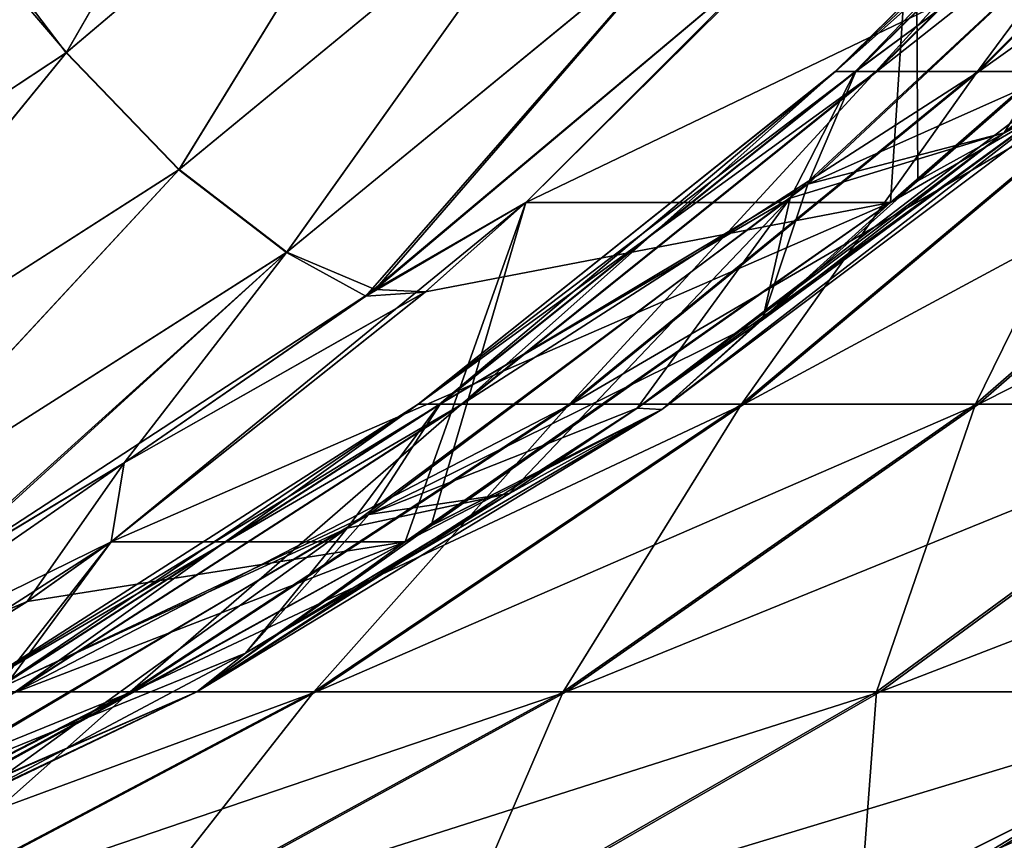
# Model space of a CAD drawing. Header units: millimetres. Extents: x -39.5 to 39.5, y -2 to 94.9.
# Tile 352 of 656: x 32.5 to 33.6, y -1.4 to -0.5. Entities that reach past the tile are written whole.
import ezdxf

# ---------------------------------------------------------------- set-up
doc = ezdxf.new("R2010")
doc.units = ezdxf.units.MM
doc.header["$LTSCALE"] = 65.185185
for name, color, linetype in [('231', 7, 'CONTINUOUS'), ('264', 7, 'CONTINUOUS'), ('265', 7, 'CONTINUOUS'), ('266', 7, 'CONTINUOUS'), ('364', 7, 'CONTINUOUS'), ('365', 7, 'CONTINUOUS'), ('378', 7, 'CONTINUOUS'), ('379', 7, 'CONTINUOUS'), ('605', 7, 'CONTINUOUS'), ('801', 7, 'CONTINUOUS')]:
    doc.layers.add(name, color=color, linetype=linetype)

msp = doc.modelspace()

# ---------------------------------------------------------------- linework, layer by layer
at = {"layer": '231', "linetype": 'Continuous'}
for points in [[(33.469, -0.3106, 14.4964), (33.3351, -0.4469, 14.4394), (33.0453, -0.7342, 14.2481), (33.469, -0.3106, 14.4964)], [(33.4414, -0.7343, 13.2914), (33.469, -0.3106, 14.4964), (33.0453, -0.7342, 14.2481), (33.4414, -0.7343, 13.2914)], [(33.0453, -0.7342, -14.2481), (33.3351, -0.4469, -14.4394), (33.469, -0.3106, -14.4964), (33.0453, -0.7342, -14.2481)], [(33.9264, -0.3107, -13.3908), (33.0453, -0.7342, -14.2481), (33.469, -0.3106, -14.4964), (33.9264, -0.3107, -13.3908)], [(33.4414, -0.7343, -13.2914), (33.0453, -0.7342, -14.2481), (33.9264, -0.3107, -13.3908), (33.4414, -0.7343, -13.2914)], [(33.4711, -0.7109, 13.2975), (33.469, -0.3106, 14.4964), (33.4414, -0.7343, 13.2914), (33.4711, -0.7109, 13.2975)], [(33.4711, -0.7109, -13.2975), (33.4414, -0.7343, -13.2914), (33.9264, -0.3107, -13.3908), (33.4711, -0.7109, -13.2975)], [(33.9264, -0.3107, 13.3908), (33.469, -0.3106, 14.4964), (33.4711, -0.7109, 13.2975), (33.9264, -0.3107, 13.3908)], [(32.9141, -1.1032, 13.1816), (33.0453, -0.7342, 14.2481), (32.5948, -1.103, 13.9532), (32.9141, -1.1032, 13.1816)], [(32.5948, -1.103, 13.9532), (33.0453, -0.7342, 14.2481), (32.9361, -0.8316, 14.1763), (32.5948, -1.103, 13.9532)], [(32.9363, -0.8315, -14.1765), (33.4414, -0.7343, -13.2914), (32.5948, -1.103, -13.9532), (32.9363, -0.8315, -14.1765)], [(32.5948, -1.103, -13.9532), (33.4414, -0.7343, -13.2914), (32.9141, -1.1032, -13.1816), (32.5948, -1.103, -13.9532)], [(32.9426, -1.0854, 13.1876), (33.0453, -0.7342, 14.2481), (32.9141, -1.1032, 13.1816), (32.9426, -1.0854, 13.1876)], [(32.9141, -1.1032, -13.1816), (33.4414, -0.7343, -13.2914), (32.9427, -1.0853, -13.1876), (32.9141, -1.1032, -13.1816)], [(33.0453, -0.7342, -14.2481), (33.4414, -0.7343, -13.2914), (32.9363, -0.8315, -14.1765), (33.0453, -0.7342, -14.2481)], [(33.4414, -0.7343, 13.2914), (33.0453, -0.7342, 14.2481), (32.9426, -1.0854, 13.1876), (33.4414, -0.7343, 13.2914)], [(32.3514, -1.4128, 13.0617), (32.5948, -1.103, 13.9532), (32.1119, -1.4129, 13.6397), (32.3514, -1.4128, 13.0617)], [(32.1119, -1.4129, 13.6397), (32.5948, -1.103, 13.9532), (32.503, -1.1682, 13.8933), (32.1119, -1.4129, 13.6397)], [(32.5036, -1.1679, -13.8937), (32.9141, -1.1032, -13.1816), (32.112, -1.4128, -13.6397), (32.5036, -1.1679, -13.8937)], [(32.112, -1.4128, -13.6397), (32.9141, -1.1032, -13.1816), (32.3514, -1.4128, -13.0617), (32.112, -1.4128, -13.6397)], [(32.3756, -1.4011, 13.0669), (32.5948, -1.103, 13.9532), (32.3514, -1.4128, 13.0617), (32.3756, -1.4011, 13.0669)], [(32.3514, -1.4128, -13.0617), (32.9141, -1.1032, -13.1816), (32.3756, -1.4011, -13.0669), (32.3514, -1.4128, -13.0617)], [(32.9141, -1.1032, 13.1816), (32.5948, -1.103, 13.9532), (32.3756, -1.4011, 13.0669), (32.9141, -1.1032, 13.1816)], [(32.5948, -1.103, -13.9532), (32.9141, -1.1032, -13.1816), (32.5036, -1.1679, -13.8937), (32.5948, -1.103, -13.9532)]]:
    msp.add_3dface(points, dxfattribs=at)
at = {"layer": '264', "linetype": 'Continuous'}
for points in [[(33.4038, -0.592, -11.3663), (33.8158, -0.1857, -11.3325), (33.3814, -0.592, -10.688), (33.4038, -0.592, -11.3663)], [(33.3814, -0.592, -10.688), (33.8158, -0.1857, -11.3325), (33.7948, -0.1857, -10.6947), (33.3814, -0.592, -10.688)], [(33.3814, -0.592, -10.688), (33.7948, -0.1857, -10.6947), (33.4256, -0.592, -10.0108), (33.3814, -0.592, -10.688)], [(33.8158, -0.1857, -11.3325), (33.4038, -0.592, -11.3663), (33.7879, -0.3054, -11.9854), (33.8158, -0.1857, -11.3325)], [(33.4256, -0.592, -10.0108), (33.7948, -0.1857, -10.6947), (33.8364, -0.1857, -10.0579), (33.4256, -0.592, -10.0108)], [(33.4256, -0.592, -10.0108), (33.8364, -0.1857, -10.0579), (33.5359, -0.592, -9.3411), (33.4256, -0.592, -10.0108)], [(33.5359, -0.592, -9.3411), (33.8364, -0.1857, -10.0579), (33.94, -0.1857, -9.4282), (33.5359, -0.592, -9.3411)], [(33.5359, -0.592, -9.3411), (33.94, -0.1857, -9.4282), (33.7112, -0.592, -8.6854), (33.5359, -0.592, -9.3411)], [(33.6653, -0.5746, -12.6949), (33.7879, -0.3054, -11.9854), (33.3518, -0.7144, -12.0648), (33.6653, -0.5746, -12.6949)], [(33.7879, -0.3054, -11.9854), (33.4038, -0.592, -11.3663), (33.3518, -0.7144, -12.0648), (33.7879, -0.3054, -11.9854)], [(33.6653, -0.5746, -12.6949), (33.3518, -0.7144, -12.0648), (33.5651, -0.6586, -12.6939), (33.6653, -0.5746, -12.6949)], [(32.9521, -0.9534, -11.4034), (33.4038, -0.592, -11.3663), (32.9283, -0.9534, -10.6807), (32.9521, -0.9534, -11.4034)], [(32.9283, -0.9534, -10.6807), (33.4038, -0.592, -11.3663), (33.3814, -0.592, -10.688), (32.9283, -0.9534, -10.6807)], [(32.9283, -0.9534, -10.6807), (33.3814, -0.592, -10.688), (32.9753, -0.9534, -9.9591), (32.9283, -0.9534, -10.6807)], [(33.4038, -0.592, -11.3663), (32.9521, -0.9534, -11.4034), (33.3518, -0.7144, -12.0648), (33.4038, -0.592, -11.3663)], [(32.9753, -0.9534, -9.9591), (33.3814, -0.592, -10.688), (33.4256, -0.592, -10.0108), (32.9753, -0.9534, -9.9591)], [(32.9753, -0.9534, -9.9591), (33.4256, -0.592, -10.0108), (33.0928, -0.9534, -9.2456), (32.9753, -0.9534, -9.9591)], [(33.0928, -0.9534, -9.2456), (33.4256, -0.592, -10.0108), (33.5359, -0.592, -9.3411), (33.0928, -0.9534, -9.2456)], [(33.0928, -0.9534, -9.2456), (33.5359, -0.592, -9.3411), (33.2796, -0.9534, -8.547), (33.0928, -0.9534, -9.2456)], [(33.2796, -0.9534, -8.547), (33.5359, -0.592, -9.3411), (33.7112, -0.592, -8.6854), (33.2796, -0.9534, -8.547)], [(33.2796, -0.9534, -8.547), (33.7112, -0.592, -8.6854), (33.5339, -0.9534, -7.8701), (33.2796, -0.9534, -8.547)], [(33.5339, -0.9534, -7.8701), (33.7112, -0.592, -8.6854), (33.9498, -0.592, -8.0501), (33.5339, -0.9534, -7.8701)], [(33.5339, -0.9534, -7.8701), (33.9498, -0.592, -8.0501), (33.8532, -0.9534, -7.2213), (33.5339, -0.9534, -7.8701)], [(33.5651, -0.6586, -12.6939), (33.3518, -0.7144, -12.0648), (33.3023, -0.8618, -12.6902), (33.5651, -0.6586, -12.6939)], [(33.3518, -0.7144, -12.0648), (32.9521, -0.9534, -11.4034), (32.8749, -1.0733, -12.1516), (33.3518, -0.7144, -12.0648)], [(33.3518, -0.7144, -12.0648), (32.8749, -1.0733, -12.1516), (33.3023, -0.8618, -12.6902), (33.3518, -0.7144, -12.0648)], [(33.3023, -0.8618, -12.6902), (32.8749, -1.0733, -12.1516), (33.1664, -0.9579, -12.6877), (33.3023, -0.8618, -12.6902)], [(32.4655, -1.2659, -11.4434), (32.9521, -0.9534, -11.4034), (32.4402, -1.2659, -10.6728), (32.4655, -1.2659, -11.4434)], [(32.4402, -1.2659, -10.6728), (32.9521, -0.9534, -11.4034), (32.9283, -0.9534, -10.6807), (32.4402, -1.2659, -10.6728)], [(32.4402, -1.2659, -10.6728), (32.9283, -0.9534, -10.6807), (32.4904, -1.2659, -9.9035), (32.4402, -1.2659, -10.6728)], [(32.9521, -0.9534, -11.4034), (32.4655, -1.2659, -11.4434), (32.8749, -1.0733, -12.1516), (32.9521, -0.9534, -11.4034)], [(32.4904, -1.2659, -9.9035), (32.9283, -0.9534, -10.6807), (32.9753, -0.9534, -9.9591), (32.4904, -1.2659, -9.9035)], [(32.4904, -1.2659, -9.9035), (32.9753, -0.9534, -9.9591), (32.6156, -1.2659, -9.1428), (32.4904, -1.2659, -9.9035)], [(32.6156, -1.2659, -9.1428), (32.9753, -0.9534, -9.9591), (33.0928, -0.9534, -9.2456), (32.6156, -1.2659, -9.1428)], [(32.6156, -1.2659, -9.1428), (33.0928, -0.9534, -9.2456), (32.8148, -1.2659, -8.398), (32.6156, -1.2659, -9.1428)], [(32.8148, -1.2659, -8.398), (33.0928, -0.9534, -9.2456), (33.2796, -0.9534, -8.547), (32.8148, -1.2659, -8.398)], [(32.8148, -1.2659, -8.398), (33.2796, -0.9534, -8.547), (33.0859, -1.2659, -7.6763), (32.8148, -1.2659, -8.398)], [(33.1664, -0.9579, -12.6877), (32.8749, -1.0733, -12.1516), (33.0274, -1.0505, -12.6847), (33.1664, -0.9579, -12.6877)], [(33.0859, -1.2659, -7.6763), (33.2796, -0.9534, -8.547), (33.5339, -0.9534, -7.8701), (33.0859, -1.2659, -7.6763)], [(33.0859, -1.2659, -7.6763), (33.5339, -0.9534, -7.8701), (33.4263, -1.2659, -6.9845), (33.0859, -1.2659, -7.6763)], [(33.4263, -1.2659, -6.9845), (33.5339, -0.9534, -7.8701), (33.8532, -0.9534, -7.2213), (33.4263, -1.2659, -6.9845)], [(33.4263, -1.2659, -6.9845), (33.8532, -0.9534, -7.2213), (33.8329, -1.2659, -6.3295), (33.4263, -1.2659, -6.9845)], [(33.0274, -1.0505, -12.6847), (32.8749, -1.0733, -12.1516), (32.7408, -1.2241, -12.6765), (33.0274, -1.0505, -12.6847)], [(32.8749, -1.0733, -12.1516), (32.4655, -1.2659, -11.4434), (32.3628, -1.378, -12.2448), (32.8749, -1.0733, -12.1516)], [(32.8749, -1.0733, -12.1516), (32.3628, -1.378, -12.2448), (32.7408, -1.2241, -12.6765), (32.8749, -1.0733, -12.1516)], [(32.7408, -1.2241, -12.6765), (32.3628, -1.378, -12.2448), (32.4442, -1.3814, -12.6654), (32.7408, -1.2241, -12.6765)], [(32.1094, -1.5264, -9.0337), (32.4904, -1.2659, -9.9035), (32.6156, -1.2659, -9.1428), (32.1094, -1.5264, -9.0337)], [(32.1094, -1.5264, -9.0337), (32.6156, -1.2659, -9.1428), (32.3216, -1.5264, -8.2399), (32.1094, -1.5264, -9.0337)], [(32.3216, -1.5264, -8.2399), (32.6156, -1.2659, -9.1428), (32.8148, -1.2659, -8.398), (32.3216, -1.5264, -8.2399)], [(32.3216, -1.5264, -8.2399), (32.8148, -1.2659, -8.398), (32.6106, -1.5264, -7.4706), (32.3216, -1.5264, -8.2399)], [(32.6106, -1.5264, -7.4706), (32.8148, -1.2659, -8.398), (33.0859, -1.2659, -7.6763), (32.6106, -1.5264, -7.4706)], [(32.6106, -1.5264, -7.4706), (33.0859, -1.2659, -7.6763), (32.9735, -1.5264, -6.7334), (32.6106, -1.5264, -7.4706)], [(32.9735, -1.5264, -6.7334), (33.0859, -1.2659, -7.6763), (33.4263, -1.2659, -6.9845), (32.9735, -1.5264, -6.7334)], [(32.9735, -1.5264, -6.7334), (33.4263, -1.2659, -6.9845), (33.4068, -1.5264, -6.0352), (32.9735, -1.5264, -6.7334)], [(33.4068, -1.5264, -6.0352), (33.4263, -1.2659, -6.9845), (33.8329, -1.2659, -6.3295), (33.4068, -1.5264, -6.0352)], [(33.4068, -1.5264, -6.0352), (33.8329, -1.2659, -6.3295), (34.1235, -1.3917, -5.5666), (33.4068, -1.5264, -6.0352)], [(33.7004, -1.6368, -5.2084), (33.4068, -1.5264, -6.0352), (34.1235, -1.3917, -5.5666), (33.7004, -1.6368, -5.2084)]]:
    msp.add_3dface(points, dxfattribs=at)
at = {"layer": '265', "linetype": 'Continuous'}
for points in [[(33.3534, -1.5264, -0.4154), (33.8706, -1.2659, -0.3897), (33.353, -1.5264, 0.4064), (33.3534, -1.5264, -0.4154)], [(33.353, -1.5264, 0.4064), (33.8706, -1.2659, -0.3897), (33.8702, -1.2659, 0.3813), (33.353, -1.5264, 0.4064)], [(33.353, -1.5264, 0.4064), (33.8702, -1.2659, 0.3813), (33.433, -1.5264, 1.2242), (33.353, -1.5264, 0.4064)], [(33.4343, -1.5264, -1.2331), (33.9465, -1.2659, -1.1569), (33.3534, -1.5264, -0.4154), (33.4343, -1.5264, -1.2331)], [(33.3534, -1.5264, -0.4154), (33.9465, -1.2659, -1.1569), (33.8706, -1.2659, -0.3897), (33.3534, -1.5264, -0.4154)], [(33.433, -1.5264, 1.2242), (33.8702, -1.2659, 0.3813), (33.9453, -1.2659, 1.1486), (33.433, -1.5264, 1.2242)], [(33.433, -1.5264, 1.2242), (33.9453, -1.2659, 1.1486), (33.5926, -1.5264, 2.0302), (33.433, -1.5264, 1.2242)], [(33.5948, -1.5264, -2.039), (34.0971, -1.2659, -1.913), (33.4343, -1.5264, -1.2331), (33.5948, -1.5264, -2.039)], [(33.4343, -1.5264, -1.2331), (34.0971, -1.2659, -1.913), (33.9465, -1.2659, -1.1569), (33.4343, -1.5264, -1.2331)]]:
    msp.add_3dface(points, dxfattribs=at)
at = {"layer": '266', "linetype": 'Continuous'}
for points in [[(33.4265, -0.592, 10.0033), (33.8372, -0.1857, 10.0509), (33.3816, -0.592, 10.6806), (33.4265, -0.592, 10.0033)], [(33.3816, -0.592, 10.6806), (33.8372, -0.1857, 10.0509), (33.7949, -0.1857, 10.6877), (33.3816, -0.592, 10.6806)], [(33.3816, -0.592, 10.6806), (33.7949, -0.1857, 10.6877), (33.4032, -0.592, 11.3589), (33.3816, -0.592, 10.6806)], [(33.4032, -0.592, 11.3589), (33.7949, -0.1857, 10.6877), (33.8152, -0.1857, 11.3255), (33.4032, -0.592, 11.3589)], [(33.4032, -0.592, 11.3589), (33.8152, -0.1857, 11.3255), (33.7723, -0.3203, 11.981), (33.4032, -0.592, 11.3589)], [(33.5375, -0.592, 9.3338), (33.9415, -0.1857, 9.4213), (33.4265, -0.592, 10.0033), (33.5375, -0.592, 9.3338)], [(33.4265, -0.592, 10.0033), (33.9415, -0.1857, 9.4213), (33.8372, -0.1857, 10.0509), (33.4265, -0.592, 10.0033)], [(33.7135, -0.592, 8.6783), (34.107, -0.1857, 8.805), (33.5375, -0.592, 9.3338), (33.7135, -0.592, 8.6783)], [(33.5375, -0.592, 9.3338), (34.107, -0.1857, 8.805), (33.9415, -0.1857, 9.4213), (33.5375, -0.592, 9.3338)], [(33.3323, -0.7296, 12.0606), (33.4032, -0.592, 11.3589), (33.7723, -0.3203, 11.981), (33.3323, -0.7296, 12.0606)], [(33.3323, -0.7296, 12.0606), (33.7723, -0.3203, 11.981), (33.5651, -0.6586, 12.6939), (33.3323, -0.7296, 12.0606)], [(33.7723, -0.3203, 11.981), (33.6389, -0.5971, 12.6946), (33.5651, -0.6586, 12.6939), (33.7723, -0.3203, 11.981)], [(32.9762, -0.9534, 9.9512), (33.4265, -0.592, 10.0033), (32.9284, -0.9534, 10.6728), (32.9762, -0.9534, 9.9512)], [(32.9284, -0.9534, 10.6728), (33.4265, -0.592, 10.0033), (33.3816, -0.592, 10.6806), (32.9284, -0.9534, 10.6728)], [(32.9284, -0.9534, 10.6728), (33.3816, -0.592, 10.6806), (32.9514, -0.9534, 11.3955), (32.9284, -0.9534, 10.6728)], [(32.9514, -0.9534, 11.3955), (33.3816, -0.592, 10.6806), (33.4032, -0.592, 11.3589), (32.9514, -0.9534, 11.3955)], [(32.9514, -0.9534, 11.3955), (33.4032, -0.592, 11.3589), (33.3323, -0.7296, 12.0606), (32.9514, -0.9534, 11.3955)], [(33.0945, -0.9534, 9.2378), (33.5375, -0.592, 9.3338), (32.9762, -0.9534, 9.9512), (33.0945, -0.9534, 9.2378)], [(32.9762, -0.9534, 9.9512), (33.5375, -0.592, 9.3338), (33.4265, -0.592, 10.0033), (32.9762, -0.9534, 9.9512)], [(33.282, -0.9534, 8.5395), (33.7135, -0.592, 8.6783), (33.0945, -0.9534, 9.2378), (33.282, -0.9534, 8.5395)], [(33.0945, -0.9534, 9.2378), (33.7135, -0.592, 8.6783), (33.5375, -0.592, 9.3338), (33.0945, -0.9534, 9.2378)], [(33.537, -0.9534, 7.8628), (33.9528, -0.592, 8.0432), (33.282, -0.9534, 8.5395), (33.537, -0.9534, 7.8628)], [(33.282, -0.9534, 8.5395), (33.9528, -0.592, 8.0432), (33.7135, -0.592, 8.6783), (33.282, -0.9534, 8.5395)], [(33.8571, -0.9534, 7.2144), (34.2532, -0.592, 7.4346), (33.537, -0.9534, 7.8628), (33.8571, -0.9534, 7.2144)], [(33.537, -0.9534, 7.8628), (34.2532, -0.592, 7.4346), (33.9528, -0.592, 8.0432), (33.537, -0.9534, 7.8628)], [(33.3323, -0.7296, 12.0606), (33.5651, -0.6586, 12.6939), (33.3023, -0.8618, 12.6902), (33.3323, -0.7296, 12.0606)], [(32.8513, -1.0881, 12.1476), (32.9514, -0.9534, 11.3955), (33.3323, -0.7296, 12.0606), (32.8513, -1.0881, 12.1476)], [(32.8513, -1.0881, 12.1476), (33.3323, -0.7296, 12.0606), (33.0273, -1.0505, 12.6847), (32.8513, -1.0881, 12.1476)], [(33.0273, -1.0505, 12.6847), (33.3323, -0.7296, 12.0606), (33.1664, -0.9579, 12.6877), (33.0273, -1.0505, 12.6847)], [(33.1664, -0.9579, 12.6877), (33.3323, -0.7296, 12.0606), (33.3023, -0.8618, 12.6902), (33.1664, -0.9579, 12.6877)], [(32.4913, -1.2659, 9.8951), (32.9762, -0.9534, 9.9512), (32.4403, -1.2659, 10.6644), (32.4913, -1.2659, 9.8951)], [(32.4403, -1.2659, 10.6644), (32.9762, -0.9534, 9.9512), (32.9284, -0.9534, 10.6728), (32.4403, -1.2659, 10.6644)], [(32.4403, -1.2659, 10.6644), (32.9284, -0.9534, 10.6728), (32.4649, -1.2659, 11.4349), (32.4403, -1.2659, 10.6644)], [(32.4649, -1.2659, 11.4349), (32.9284, -0.9534, 10.6728), (32.9514, -0.9534, 11.3955), (32.4649, -1.2659, 11.4349)], [(32.4649, -1.2659, 11.4349), (32.9514, -0.9534, 11.3955), (32.8513, -1.0881, 12.1476), (32.4649, -1.2659, 11.4349)], [(32.6174, -1.2659, 9.1345), (33.0945, -0.9534, 9.2378), (32.4913, -1.2659, 9.8951), (32.6174, -1.2659, 9.1345)], [(32.4913, -1.2659, 9.8951), (33.0945, -0.9534, 9.2378), (32.9762, -0.9534, 9.9512), (32.4913, -1.2659, 9.8951)], [(32.8174, -1.2659, 8.3899), (33.282, -0.9534, 8.5395), (32.6174, -1.2659, 9.1345), (32.8174, -1.2659, 8.3899)], [(32.6174, -1.2659, 9.1345), (33.282, -0.9534, 8.5395), (33.0945, -0.9534, 9.2378), (32.6174, -1.2659, 9.1345)], [(33.0892, -1.2659, 7.6685), (33.537, -0.9534, 7.8628), (32.8174, -1.2659, 8.3899), (33.0892, -1.2659, 7.6685)], [(32.8174, -1.2659, 8.3899), (33.537, -0.9534, 7.8628), (33.282, -0.9534, 8.5395), (32.8174, -1.2659, 8.3899)], [(33.4304, -1.2659, 6.9771), (33.8571, -0.9534, 7.2144), (33.0892, -1.2659, 7.6685), (33.4304, -1.2659, 6.9771)], [(33.0892, -1.2659, 7.6685), (33.8571, -0.9534, 7.2144), (33.537, -0.9534, 7.8628), (33.0892, -1.2659, 7.6685)], [(33.8377, -1.2659, 6.3225), (34.239, -0.9534, 6.6004), (33.4304, -1.2659, 6.9771), (33.8377, -1.2659, 6.3225)], [(33.4304, -1.2659, 6.9771), (34.239, -0.9534, 6.6004), (33.8571, -0.9534, 7.2144), (33.4304, -1.2659, 6.9771)], [(32.7407, -1.2241, 12.6765), (32.8513, -1.0881, 12.1476), (33.0273, -1.0505, 12.6847), (32.7407, -1.2241, 12.6765)], [(32.3351, -1.3917, 12.2409), (32.4649, -1.2659, 11.4349), (32.8513, -1.0881, 12.1476), (32.3351, -1.3917, 12.2409)], [(32.3351, -1.3917, 12.2409), (32.8513, -1.0881, 12.1476), (32.4441, -1.3815, 12.6654), (32.3351, -1.3917, 12.2409)], [(32.4441, -1.3815, 12.6654), (32.8513, -1.0881, 12.1476), (32.7407, -1.2241, 12.6765), (32.4441, -1.3815, 12.6654)], [(32.1113, -1.5264, 9.0249), (32.6174, -1.2659, 9.1345), (31.9769, -1.5264, 9.8355), (32.1113, -1.5264, 9.0249)], [(31.9769, -1.5264, 9.8355), (32.6174, -1.2659, 9.1345), (32.4913, -1.2659, 9.8951), (31.9769, -1.5264, 9.8355)], [(32.3244, -1.5264, 8.2313), (32.8174, -1.2659, 8.3899), (32.1113, -1.5264, 9.0249), (32.3244, -1.5264, 8.2313)], [(32.1113, -1.5264, 9.0249), (32.8174, -1.2659, 8.3899), (32.6174, -1.2659, 9.1345), (32.1113, -1.5264, 9.0249)], [(32.6142, -1.5264, 7.4623), (33.0892, -1.2659, 7.6685), (32.3244, -1.5264, 8.2313), (32.6142, -1.5264, 7.4623)], [(32.3244, -1.5264, 8.2313), (33.0892, -1.2659, 7.6685), (32.8174, -1.2659, 8.3899), (32.3244, -1.5264, 8.2313)], [(32.9779, -1.5264, 6.7255), (33.4304, -1.2659, 6.9771), (32.6142, -1.5264, 7.4623), (32.9779, -1.5264, 6.7255)], [(32.6142, -1.5264, 7.4623), (33.4304, -1.2659, 6.9771), (33.0892, -1.2659, 7.6685), (32.6142, -1.5264, 7.4623)], [(33.4119, -1.5264, 6.0277), (33.8377, -1.2659, 6.3225), (32.9779, -1.5264, 6.7255), (33.4119, -1.5264, 6.0277)], [(32.9779, -1.5264, 6.7255), (33.8377, -1.2659, 6.3225), (33.4304, -1.2659, 6.9771), (32.9779, -1.5264, 6.7255)], [(33.8377, -1.2659, 6.3225), (33.4119, -1.5264, 6.0277), (34.1494, -1.378, 5.5771), (33.8377, -1.2659, 6.3225)], [(34.1494, -1.378, 5.5771), (33.4119, -1.5264, 6.0277), (33.7298, -1.625, 5.2211), (34.1494, -1.378, 5.5771)]]:
    msp.add_3dface(points, dxfattribs=at)
at = {"layer": '364', "linetype": 'Continuous'}
for points in [[(33.4711, -0.7109, -13.2975), (33.9264, -0.3107, -13.3908), (33.6673, -0.6025, -13.063), (33.4711, -0.7109, -13.2975)], [(33.193, -0.9594, -12.965), (33.4711, -0.7109, -13.2975), (33.6673, -0.6025, -13.063), (33.193, -0.9594, -12.965)], [(33.193, -0.9594, -12.965), (33.6673, -0.6025, -13.063), (33.6432, -0.6116, -12.7858), (33.193, -0.9594, -12.965)], [(33.3023, -0.8618, -12.6902), (33.1664, -0.9579, -12.6877), (33.6432, -0.6116, -12.7858), (33.3023, -0.8618, -12.6902)], [(33.1664, -0.9579, -12.6877), (33.193, -0.9594, -12.965), (33.6432, -0.6116, -12.7858), (33.1664, -0.9579, -12.6877)], [(33.5651, -0.6586, -12.6939), (33.3023, -0.8618, -12.6902), (33.6432, -0.6116, -12.7858), (33.5651, -0.6586, -12.6939)], [(33.4414, -0.7343, -13.2914), (33.4711, -0.7109, -13.2975), (33.193, -0.9594, -12.965), (33.4414, -0.7343, -13.2914)], [(32.9427, -1.0853, -13.1876), (33.4414, -0.7343, -13.2914), (33.193, -0.9594, -12.965), (32.9427, -1.0853, -13.1876)], [(32.7408, -1.2241, -12.6765), (32.688, -1.266, -12.8588), (33.193, -0.9594, -12.965), (32.7408, -1.2241, -12.6765)], [(32.688, -1.266, -12.8588), (32.9427, -1.0853, -13.1876), (33.193, -0.9594, -12.965), (32.688, -1.266, -12.8588)], [(33.0274, -1.0505, -12.6847), (32.7408, -1.2241, -12.6765), (33.193, -0.9594, -12.965), (33.0274, -1.0505, -12.6847)], [(33.1664, -0.9579, -12.6877), (33.0274, -1.0505, -12.6847), (33.193, -0.9594, -12.965), (33.1664, -0.9579, -12.6877)], [(32.9141, -1.1032, -13.1816), (32.9427, -1.0853, -13.1876), (32.688, -1.266, -12.8588), (32.9141, -1.1032, -13.1816)], [(32.3756, -1.4011, -13.0669), (32.9141, -1.1032, -13.1816), (32.688, -1.266, -12.8588), (32.3756, -1.4011, -13.0669)], [(32.7408, -1.2241, -12.6765), (32.4442, -1.3814, -12.6654), (32.688, -1.266, -12.8588), (32.7408, -1.2241, -12.6765)], [(32.4442, -1.3814, -12.6654), (32.1576, -1.5199, -12.7443), (32.688, -1.266, -12.8588), (32.4442, -1.3814, -12.6654)], [(32.1576, -1.5199, -12.7443), (32.3756, -1.4011, -13.0669), (32.688, -1.266, -12.8588), (32.1576, -1.5199, -12.7443)]]:
    msp.add_3dface(points, dxfattribs=at)
at = {"layer": '365', "linetype": 'Continuous'}
for points in [[(33.3351, -0.4469, -14.4394), (33.0453, -0.7342, -14.2481), (32.8817, -0.8287, -14.2906), (33.3351, -0.4469, -14.4394)], [(33.0453, -0.7342, -14.2481), (32.9363, -0.8315, -14.1765), (32.8817, -0.8287, -14.2906), (33.0453, -0.7342, -14.2481)], [(32.9363, -0.8315, -14.1765), (32.5948, -1.103, -13.9532), (32.609, -1.0173, -14.2004), (32.9363, -0.8315, -14.1765)], [(32.9363, -0.8315, -14.1765), (32.609, -1.0173, -14.2004), (32.8817, -0.8287, -14.2906), (32.9363, -0.8315, -14.1765)], [(32.5036, -1.1679, -13.8937), (32.2182, -1.2881, -13.9465), (32.609, -1.0173, -14.2004), (32.5036, -1.1679, -13.8937)], [(32.609, -1.0173, -14.2004), (32.2182, -1.2881, -13.9465), (32.3873, -1.1511, -14.1268), (32.609, -1.0173, -14.2004)], [(32.5948, -1.103, -13.9532), (32.5036, -1.1679, -13.8937), (32.609, -1.0173, -14.2004), (32.5948, -1.103, -13.9532)], [(32.5036, -1.1679, -13.8937), (32.112, -1.4128, -13.6397), (32.2182, -1.2881, -13.9465), (32.5036, -1.1679, -13.8937)]]:
    msp.add_3dface(points, dxfattribs=at)
at = {"layer": '378', "linetype": 'Continuous'}
for points in [[(33.9264, -0.3107, 13.3908), (33.4711, -0.7109, 13.2975), (33.6673, -0.6025, 13.063), (33.9264, -0.3107, 13.3908)], [(33.5651, -0.6586, 12.6939), (33.6389, -0.5971, 12.6946), (33.1664, -0.9579, 12.6877), (33.5651, -0.6586, 12.6939)], [(33.1664, -0.9579, 12.6877), (33.6389, -0.5971, 12.6946), (33.6432, -0.6116, 12.7858), (33.1664, -0.9579, 12.6877)], [(33.4414, -0.7343, 13.2914), (33.193, -0.9594, 12.965), (33.6673, -0.6025, 13.063), (33.4414, -0.7343, 13.2914)], [(33.193, -0.9594, 12.965), (33.6432, -0.6116, 12.7858), (33.6673, -0.6025, 13.063), (33.193, -0.9594, 12.965)], [(33.4711, -0.7109, 13.2975), (33.4414, -0.7343, 13.2914), (33.6673, -0.6025, 13.063), (33.4711, -0.7109, 13.2975)], [(33.1664, -0.9579, 12.6877), (33.6432, -0.6116, 12.7858), (33.193, -0.9594, 12.965), (33.1664, -0.9579, 12.6877)], [(33.5651, -0.6586, 12.6939), (33.1664, -0.9579, 12.6877), (33.3023, -0.8618, 12.6902), (33.5651, -0.6586, 12.6939)], [(33.4414, -0.7343, 13.2914), (32.9426, -1.0854, 13.1876), (33.193, -0.9594, 12.965), (33.4414, -0.7343, 13.2914)], [(33.0273, -1.0505, 12.6847), (33.1664, -0.9579, 12.6877), (32.688, -1.266, 12.8588), (33.0273, -1.0505, 12.6847)], [(32.688, -1.266, 12.8588), (33.1664, -0.9579, 12.6877), (33.193, -0.9594, 12.965), (32.688, -1.266, 12.8588)], [(32.9141, -1.1032, 13.1816), (32.688, -1.266, 12.8588), (33.193, -0.9594, 12.965), (32.9141, -1.1032, 13.1816)], [(32.9426, -1.0854, 13.1876), (32.9141, -1.1032, 13.1816), (33.193, -0.9594, 12.965), (32.9426, -1.0854, 13.1876)], [(32.7407, -1.2241, 12.6765), (33.0273, -1.0505, 12.6847), (32.688, -1.266, 12.8588), (32.7407, -1.2241, 12.6765)], [(32.9141, -1.1032, 13.1816), (32.3756, -1.4011, 13.0669), (32.688, -1.266, 12.8588), (32.9141, -1.1032, 13.1816)], [(32.4441, -1.3815, 12.6654), (32.7407, -1.2241, 12.6765), (32.688, -1.266, 12.8588), (32.4441, -1.3815, 12.6654)], [(32.1576, -1.5199, 12.7443), (32.4441, -1.3815, 12.6654), (32.688, -1.266, 12.8588), (32.1576, -1.5199, 12.7443)], [(32.3514, -1.4128, 13.0617), (32.1576, -1.5199, 12.7443), (32.688, -1.266, 12.8588), (32.3514, -1.4128, 13.0617)], [(32.3756, -1.4011, 13.0669), (32.3514, -1.4128, 13.0617), (32.688, -1.266, 12.8588), (32.3756, -1.4011, 13.0669)]]:
    msp.add_3dface(points, dxfattribs=at)
at = {"layer": '379', "linetype": 'Continuous'}
for points in [[(33.0453, -0.7342, 14.2481), (33.3351, -0.4469, 14.4394), (32.8715, -0.8362, 14.2873), (33.0453, -0.7342, 14.2481)], [(32.9361, -0.8316, 14.1763), (33.0453, -0.7342, 14.2481), (32.8715, -0.8362, 14.2873), (32.9361, -0.8316, 14.1763)], [(32.5948, -1.103, 13.9532), (32.9361, -0.8316, 14.1763), (32.609, -1.0173, 14.2004), (32.5948, -1.103, 13.9532)], [(32.609, -1.0173, 14.2004), (32.9361, -0.8316, 14.1763), (32.8715, -0.8362, 14.2873), (32.609, -1.0173, 14.2004)], [(32.2182, -1.2881, 13.9465), (32.5948, -1.103, 13.9532), (32.609, -1.0173, 14.2004), (32.2182, -1.2881, 13.9465)], [(32.2182, -1.2881, 13.9465), (32.609, -1.0173, 14.2004), (32.3768, -1.157, 14.1233), (32.2182, -1.2881, 13.9465)], [(32.503, -1.1682, 13.8933), (32.5948, -1.103, 13.9532), (32.2182, -1.2881, 13.9465), (32.503, -1.1682, 13.8933)], [(32.1119, -1.4129, 13.6397), (32.503, -1.1682, 13.8933), (32.2182, -1.2881, 13.9465), (32.1119, -1.4129, 13.6397)]]:
    msp.add_3dface(points, dxfattribs=at)
at = {"layer": '605', "linetype": 'Continuous'}
for points in [[(32.8317, -0.0763, 14.7663), (32.434, -0.4245, 14.5975), (32.546, -0.5716, 14.608), (32.8317, -0.0763, 14.7663)], [(32.9641, -0.2175, 14.7815), (32.8317, -0.0763, 14.7663), (32.546, -0.5716, 14.608), (32.9641, -0.2175, 14.7815)], [(32.6682, -0.6989, 14.5538), (32.9641, -0.2175, 14.7815), (32.546, -0.5716, 14.608), (32.6682, -0.6989, 14.5538)], [(33.1064, -0.3376, 14.7248), (32.9641, -0.2175, 14.7815), (32.6682, -0.6989, 14.5538), (33.1064, -0.3376, 14.7248)], [(32.7853, -0.7888, 14.443), (33.1064, -0.3376, 14.7248), (32.6682, -0.6989, 14.5538), (32.7853, -0.7888, 14.443)], [(33.2366, -0.4182, 14.6047), (33.1064, -0.3376, 14.7248), (32.7853, -0.7888, 14.443), (33.2366, -0.4182, 14.6047)], [(32.546, -0.5716, 14.608), (32.434, -0.4245, 14.5975), (32.0931, -0.8703, 14.4198), (32.546, -0.5716, 14.608)], [(32.8715, -0.8362, 14.2873), (33.2366, -0.4182, 14.6047), (32.7853, -0.7888, 14.443), (32.8715, -0.8362, 14.2873)], [(32.8715, -0.8362, 14.2873), (33.3351, -0.4469, 14.4394), (33.2366, -0.4182, 14.6047), (32.8715, -0.8362, 14.2873)], [(32.1945, -1.0021, 14.3681), (32.546, -0.5716, 14.608), (32.0931, -0.8703, 14.4198), (32.1945, -1.0021, 14.3681)], [(32.6682, -0.6989, 14.5538), (32.546, -0.5716, 14.608), (32.1945, -1.0021, 14.3681), (32.6682, -0.6989, 14.5538)], [(32.2965, -1.0997, 14.2663), (32.6682, -0.6989, 14.5538), (32.1945, -1.0021, 14.3681), (32.2965, -1.0997, 14.2663)], [(32.7853, -0.7888, 14.443), (32.6682, -0.6989, 14.5538), (32.2965, -1.0997, 14.2663), (32.7853, -0.7888, 14.443)], [(32.3768, -1.157, 14.1233), (32.7853, -0.7888, 14.443), (32.2965, -1.0997, 14.2663), (32.3768, -1.157, 14.1233)], [(32.3768, -1.157, 14.1233), (32.609, -1.0173, 14.2004), (32.7853, -0.7888, 14.443), (32.3768, -1.157, 14.1233)], [(32.609, -1.0173, 14.2004), (32.8715, -0.8362, 14.2873), (32.7853, -0.7888, 14.443), (32.609, -1.0173, 14.2004)]]:
    msp.add_3dface(points, dxfattribs=at)
at = {"layer": '801', "linetype": 'Continuous'}
for points in [[(32.4259, -0.4309, -14.594), (32.8317, -0.0763, -14.7663), (32.5464, -0.5713, -14.6081), (32.4259, -0.4309, -14.594)], [(32.5464, -0.5713, -14.6081), (32.8317, -0.0763, -14.7663), (32.9641, -0.2175, -14.7815), (32.5464, -0.5713, -14.6081)], [(32.6686, -0.6986, -14.554), (32.5464, -0.5713, -14.6081), (32.9641, -0.2175, -14.7815), (32.6686, -0.6986, -14.554)], [(33.1064, -0.3376, -14.7249), (32.6686, -0.6986, -14.554), (32.9641, -0.2175, -14.7815), (33.1064, -0.3376, -14.7249)], [(32.7858, -0.7884, -14.4431), (32.6686, -0.6986, -14.554), (33.1064, -0.3376, -14.7249), (32.7858, -0.7884, -14.4431)], [(33.2367, -0.4182, -14.6047), (32.7858, -0.7884, -14.4431), (33.1064, -0.3376, -14.7249), (33.2367, -0.4182, -14.6047)], [(32.8817, -0.8287, -14.2906), (32.7858, -0.7884, -14.4431), (33.2367, -0.4182, -14.6047), (32.8817, -0.8287, -14.2906)], [(33.3351, -0.4469, -14.4394), (32.8817, -0.8287, -14.2906), (33.2367, -0.4182, -14.6047), (33.3351, -0.4469, -14.4394)], [(32.0936, -0.8701, -14.42), (32.4259, -0.4309, -14.594), (32.5464, -0.5713, -14.6081), (32.0936, -0.8701, -14.42)], [(32.195, -1.0018, -14.3683), (32.0936, -0.8701, -14.42), (32.5464, -0.5713, -14.6081), (32.195, -1.0018, -14.3683)], [(32.6686, -0.6986, -14.554), (32.195, -1.0018, -14.3683), (32.5464, -0.5713, -14.6081), (32.6686, -0.6986, -14.554)], [(32.297, -1.0994, -14.2664), (32.195, -1.0018, -14.3683), (32.6686, -0.6986, -14.554), (32.297, -1.0994, -14.2664)], [(32.7858, -0.7884, -14.4431), (32.297, -1.0994, -14.2664), (32.6686, -0.6986, -14.554), (32.7858, -0.7884, -14.4431)], [(32.3873, -1.1511, -14.1268), (32.297, -1.0994, -14.2664), (32.7858, -0.7884, -14.4431), (32.3873, -1.1511, -14.1268)], [(32.8817, -0.8287, -14.2906), (32.3873, -1.1511, -14.1268), (32.7858, -0.7884, -14.4431), (32.8817, -0.8287, -14.2906)], [(32.609, -1.0173, -14.2004), (32.3873, -1.1511, -14.1268), (32.8817, -0.8287, -14.2906), (32.609, -1.0173, -14.2004)]]:
    msp.add_3dface(points, dxfattribs=at)

doc.saveas('drawing.dxf')
